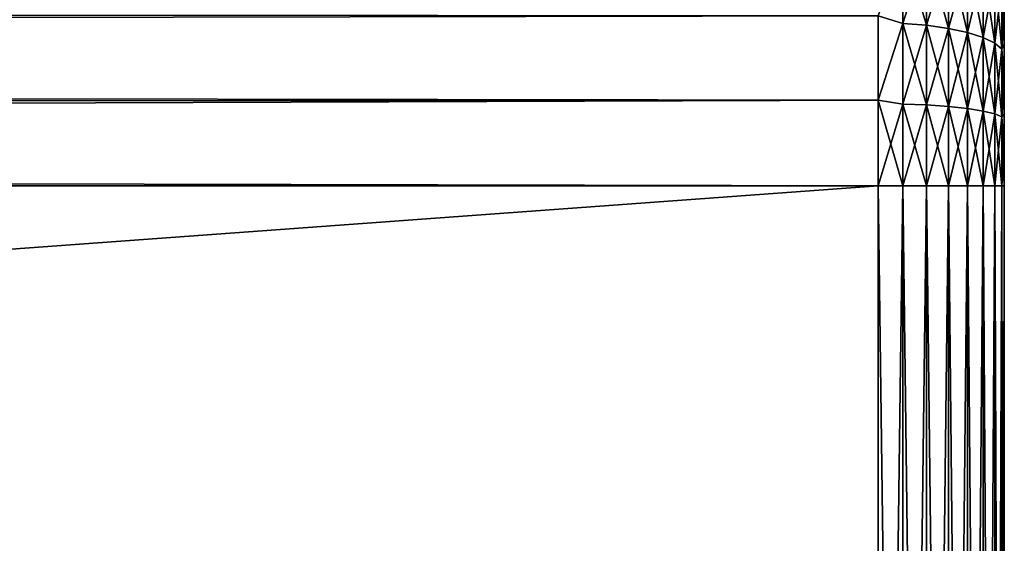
# Model space of a CAD drawing. Extents: x 0 to 500, y -78 to 1006.
# Tile 275 of 312: x 484.38 to 500, y 704.53 to 712.84. Entities that reach past the tile are written whole.
import ezdxf

# ---------------------------------------------------------------- set-up
doc = ezdxf.new("R2010")
doc.units = 0
doc.header["$LTSCALE"] = 65.185185
for name, color, linetype in [('133', 7, 'CONTINUOUS'), ('134', 7, 'CONTINUOUS'), ('135', 7, 'CONTINUOUS'), ('86', 7, 'CONTINUOUS'), ('96', 7, 'CONTINUOUS'), ('97', 7, 'CONTINUOUS'), ('98', 7, 'CONTINUOUS')]:
    doc.layers.add(name, color=color, linetype=linetype)

msp = doc.modelspace()

# ---------------------------------------------------------------- linework, layer by layer
at = {"layer": '133', "color": 7, "linetype": 'CONTINUOUS'}
for points in [[(498, 710.2, 10), (498, 680.2, 10), (498.39, 680.2, 9.962), (498, 710.2, 10)], [(498, 710.2, 10), (498.39, 680.2, 9.962), (498.39, 710.2, 9.962), (498, 710.2, 10)], [(498.39, 680.2, 9.962), (498.766, 680.2, 9.848), (498.39, 710.2, 9.962), (498.39, 680.2, 9.962)], [(498.39, 710.2, 9.962), (498.766, 680.2, 9.848), (498.766, 710.2, 9.848), (498.39, 710.2, 9.962)], [(498.766, 680.2, 9.848), (499.112, 680.2, 9.663), (498.766, 710.2, 9.848), (498.766, 680.2, 9.848)], [(498.766, 710.2, 9.848), (499.112, 680.2, 9.663), (499.112, 710.2, 9.663), (498.766, 710.2, 9.848)], [(499.112, 680.2, 9.663), (499.415, 680.2, 9.413), (499.112, 710.2, 9.663), (499.112, 680.2, 9.663)], [(499.112, 710.2, 9.663), (499.415, 680.2, 9.413), (499.415, 710.2, 9.413), (499.112, 710.2, 9.663)], [(499.415, 680.2, 9.413), (499.664, 680.2, 9.11), (499.415, 710.2, 9.413), (499.415, 680.2, 9.413)], [(499.415, 710.2, 9.413), (499.664, 680.2, 9.11), (499.664, 710.2, 9.11), (499.415, 710.2, 9.413)], [(499.664, 680.2, 9.11), (499.849, 680.2, 8.764), (499.664, 710.2, 9.11), (499.664, 680.2, 9.11)], [(499.664, 710.2, 9.11), (499.849, 680.2, 8.764), (499.849, 710.2, 8.764), (499.664, 710.2, 9.11)], [(499.849, 680.2, 8.764), (499.962, 680.2, 8.388), (499.849, 710.2, 8.764), (499.849, 680.2, 8.764)], [(499.849, 710.2, 8.764), (499.962, 680.2, 8.388), (499.962, 710.2, 8.388), (499.849, 710.2, 8.764)], [(500, 680.2, 8), (500, 710.2, 8), (499.962, 710.2, 8.388), (500, 680.2, 8)], [(499.962, 680.2, 8.388), (500, 680.2, 8), (499.962, 710.2, 8.388), (499.962, 680.2, 8.388)]]:
    msp.add_3dface(points, dxfattribs=at)
at = {"layer": '134', "color": 7, "linetype": 'CONTINUOUS'}
for points in [[(498, 712.898, -9.629), (498.39, 714.012, -9.203), (498.39, 712.778, -9.622), (498, 712.898, -9.629)], [(498, 712.898, 9.629), (498.39, 712.778, 9.622), (498.39, 714.012, 9.203), (498, 712.898, 9.629)], [(498.39, 712.778, 9.622), (498.766, 713.969, 9.098), (498.39, 714.012, 9.203), (498.39, 712.778, 9.622)], [(498.766, 713.969, -9.098), (498.766, 712.749, -9.512), (498.39, 714.012, -9.203), (498.766, 713.969, -9.098)], [(498.39, 714.012, -9.203), (498.766, 712.749, -9.512), (498.39, 712.778, -9.622), (498.39, 714.012, -9.203)], [(498.766, 712.749, 9.512), (498.766, 713.969, 9.098), (498.39, 712.778, 9.622), (498.766, 712.749, 9.512)], [(498.766, 712.749, 9.512), (499.112, 713.898, 8.927), (498.766, 713.969, 9.098), (498.766, 712.749, 9.512)], [(499.112, 713.898, -8.927), (499.112, 712.701, -9.333), (498.766, 713.969, -9.098), (499.112, 713.898, -8.927)], [(498.766, 713.969, -9.098), (499.112, 712.701, -9.333), (498.766, 712.749, -9.512), (498.766, 713.969, -9.098)], [(499.112, 712.701, 9.333), (499.112, 713.898, 8.927), (498.766, 712.749, 9.512), (499.112, 712.701, 9.333)], [(499.112, 712.701, 9.333), (499.415, 713.802, 8.697), (499.112, 713.898, 8.927), (499.112, 712.701, 9.333)], [(499.415, 713.802, -8.697), (499.415, 712.636, -9.093), (499.112, 713.898, -8.927), (499.415, 713.802, -8.697)], [(499.112, 713.898, -8.927), (499.415, 712.636, -9.093), (499.112, 712.701, -9.333), (499.112, 713.898, -8.927)], [(499.415, 712.636, 9.093), (499.415, 713.802, 8.697), (499.112, 712.701, 9.333), (499.415, 712.636, 9.093)], [(499.415, 712.636, 9.093), (499.664, 713.686, 8.416), (499.415, 713.802, 8.697), (499.415, 712.636, 9.093)], [(499.664, 713.686, -8.416), (499.664, 712.558, -8.799), (499.415, 713.802, -8.697), (499.664, 713.686, -8.416)], [(499.415, 713.802, -8.697), (499.664, 712.558, -8.799), (499.415, 712.636, -9.093), (499.415, 713.802, -8.697)], [(499.664, 712.558, 8.799), (499.664, 713.686, 8.416), (499.415, 712.636, 9.093), (499.664, 712.558, 8.799)], [(499.664, 712.558, 8.799), (499.849, 713.554, 8.096), (499.664, 713.686, 8.416), (499.664, 712.558, 8.799)], [(499.849, 713.554, -8.096), (499.849, 712.468, -8.465), (499.664, 713.686, -8.416), (499.849, 713.554, -8.096)], [(499.664, 713.686, -8.416), (499.849, 712.468, -8.465), (499.664, 712.558, -8.799), (499.664, 713.686, -8.416)], [(499.849, 712.468, 8.465), (499.849, 713.554, 8.096), (499.664, 712.558, 8.799), (499.849, 712.468, 8.465)], [(499.849, 712.468, 8.465), (499.962, 713.41, 7.749), (499.849, 713.554, 8.096), (499.849, 712.468, 8.465)], [(499.962, 713.41, -7.749), (499.962, 712.371, -8.102), (499.849, 713.554, -8.096), (499.962, 713.41, -7.749)], [(499.849, 713.554, -8.096), (499.962, 712.371, -8.102), (499.849, 712.468, -8.465), (499.849, 713.554, -8.096)], [(499.962, 712.371, 8.102), (499.962, 713.41, 7.749), (499.849, 712.468, 8.465), (499.962, 712.371, 8.102)], [(499.962, 712.371, 8.102), (500, 712.996, 7.496), (499.962, 713.41, 7.749), (499.962, 712.371, 8.102)], [(500, 712.996, -7.496), (500, 712.454, -7.676), (499.962, 713.41, -7.749), (500, 712.996, -7.496)], [(499.962, 713.41, -7.749), (500, 712.454, -7.676), (499.962, 712.371, -8.102), (499.962, 713.41, -7.749)], [(500, 712.454, 7.676), (500, 712.996, 7.496), (499.962, 712.371, 8.102), (500, 712.454, 7.676)], [(498, 711.562, -9.907), (498, 712.898, -9.629), (498.39, 712.778, -9.622), (498, 711.562, -9.907)], [(498, 712.898, 9.629), (498, 711.562, 9.907), (498.39, 712.778, 9.622), (498, 712.898, 9.629)], [(498, 711.562, -9.907), (498.39, 712.778, -9.622), (498.39, 711.5, -9.876), (498, 711.562, -9.907)], [(498, 711.562, 9.907), (498.39, 711.5, 9.876), (498.39, 712.778, 9.622), (498, 711.562, 9.907)], [(498.39, 711.5, 9.876), (498.766, 712.749, 9.512), (498.39, 712.778, 9.622), (498.39, 711.5, 9.876)], [(498.766, 712.749, -9.512), (498.766, 711.485, -9.763), (498.39, 712.778, -9.622), (498.766, 712.749, -9.512)], [(498.39, 712.778, -9.622), (498.766, 711.485, -9.763), (498.39, 711.5, -9.876), (498.39, 712.778, -9.622)], [(498.766, 711.485, 9.763), (498.766, 712.749, 9.512), (498.39, 711.5, 9.876), (498.766, 711.485, 9.763)], [(498.766, 711.485, 9.763), (499.112, 712.701, 9.333), (498.766, 712.749, 9.512), (498.766, 711.485, 9.763)], [(499.112, 712.701, -9.333), (499.112, 711.461, -9.58), (498.766, 712.749, -9.512), (499.112, 712.701, -9.333)], [(498.766, 712.749, -9.512), (499.112, 711.461, -9.58), (498.766, 711.485, -9.763), (498.766, 712.749, -9.512)], [(499.112, 711.461, 9.58), (499.112, 712.701, 9.333), (498.766, 711.485, 9.763), (499.112, 711.461, 9.58)], [(499.112, 711.461, 9.58), (499.415, 712.636, 9.093), (499.112, 712.701, 9.333), (499.112, 711.461, 9.58)], [(499.415, 712.636, -9.093), (499.415, 711.429, -9.333), (499.112, 712.701, -9.333), (499.415, 712.636, -9.093)], [(499.112, 712.701, -9.333), (499.415, 711.429, -9.333), (499.112, 711.461, -9.58), (499.112, 712.701, -9.333)], [(499.415, 711.429, 9.333), (499.415, 712.636, 9.093), (499.112, 711.461, 9.58), (499.415, 711.429, 9.333)], [(499.415, 711.429, 9.333), (499.664, 712.558, 8.799), (499.415, 712.636, 9.093), (499.415, 711.429, 9.333)], [(499.664, 712.558, -8.799), (499.664, 711.389, -9.032), (499.415, 712.636, -9.093), (499.664, 712.558, -8.799)], [(499.415, 712.636, -9.093), (499.664, 711.389, -9.032), (499.415, 711.429, -9.333), (499.415, 712.636, -9.093)], [(499.664, 711.389, 9.032), (499.664, 712.558, 8.799), (499.415, 711.429, 9.333), (499.664, 711.389, 9.032)], [(499.664, 711.389, 9.032), (499.849, 712.468, 8.465), (499.664, 712.558, 8.799), (499.664, 711.389, 9.032)], [(499.849, 712.468, -8.465), (499.849, 711.344, -8.689), (499.664, 712.558, -8.799), (499.849, 712.468, -8.465)], [(499.664, 712.558, -8.799), (499.849, 711.344, -8.689), (499.664, 711.389, -9.032), (499.664, 712.558, -8.799)], [(499.849, 711.344, 8.689), (499.849, 712.468, 8.465), (499.664, 711.389, 9.032), (499.849, 711.344, 8.689)], [(499.849, 711.344, 8.689), (499.962, 712.371, 8.102), (499.849, 712.468, 8.465), (499.849, 711.344, 8.689)], [(499.962, 712.371, -8.102), (499.962, 711.295, -8.316), (499.849, 712.468, -8.465), (499.962, 712.371, -8.102)], [(499.849, 712.468, -8.465), (499.962, 711.295, -8.316), (499.849, 711.344, -8.689), (499.849, 712.468, -8.465)], [(499.962, 711.295, 8.316), (499.962, 712.371, 8.102), (499.849, 711.344, 8.689), (499.962, 711.295, 8.316)], [(500, 711.9, 7.817), (500, 712.454, 7.676), (499.962, 712.371, 8.102), (500, 711.9, 7.817)], [(500, 712.454, -7.676), (500, 711.9, -7.817), (499.962, 712.371, -8.102), (500, 712.454, -7.676)], [(499.962, 711.295, 8.316), (500, 711.9, 7.817), (499.962, 712.371, 8.102), (499.962, 711.295, 8.316)], [(500, 711.9, -7.817), (500, 711.338, -7.919), (499.962, 712.371, -8.102), (500, 711.9, -7.817)], [(499.962, 712.371, -8.102), (500, 711.338, -7.919), (499.962, 711.295, -8.316), (499.962, 712.371, -8.102)], [(500, 711.338, 7.919), (500, 711.9, 7.817), (499.962, 711.295, 8.316), (500, 711.338, 7.919)], [(498, 710.2, -10), (498, 711.562, -9.907), (498.39, 710.2, -9.962), (498, 710.2, -10)], [(498, 711.562, -9.907), (498.39, 711.5, -9.876), (498.39, 710.2, -9.962), (498, 711.562, -9.907)], [(498, 711.562, 9.907), (498, 710.2, 10), (498.39, 711.5, 9.876), (498, 711.562, 9.907)], [(498, 710.2, 10), (498.39, 710.2, 9.962), (498.39, 711.5, 9.876), (498, 710.2, 10)], [(498.39, 710.2, 9.962), (498.766, 711.485, 9.763), (498.39, 711.5, 9.876), (498.39, 710.2, 9.962)], [(498.766, 711.485, -9.763), (498.766, 710.2, -9.848), (498.39, 711.5, -9.876), (498.766, 711.485, -9.763)], [(498.39, 711.5, -9.876), (498.766, 710.2, -9.848), (498.39, 710.2, -9.962), (498.39, 711.5, -9.876)], [(498.39, 710.2, 9.962), (498.766, 710.2, 9.848), (498.766, 711.485, 9.763), (498.39, 710.2, 9.962)], [(498.766, 710.2, 9.848), (499.112, 711.461, 9.58), (498.766, 711.485, 9.763), (498.766, 710.2, 9.848)], [(499.112, 711.461, -9.58), (499.112, 710.2, -9.663), (498.766, 711.485, -9.763), (499.112, 711.461, -9.58)], [(498.766, 711.485, -9.763), (499.112, 710.2, -9.663), (498.766, 710.2, -9.848), (498.766, 711.485, -9.763)], [(498.766, 710.2, 9.848), (499.112, 710.2, 9.663), (499.112, 711.461, 9.58), (498.766, 710.2, 9.848)], [(499.112, 710.2, 9.663), (499.415, 711.429, 9.333), (499.112, 711.461, 9.58), (499.112, 710.2, 9.663)], [(499.415, 711.429, -9.333), (499.415, 710.2, -9.413), (499.112, 711.461, -9.58), (499.415, 711.429, -9.333)], [(499.112, 711.461, -9.58), (499.415, 710.2, -9.413), (499.112, 710.2, -9.663), (499.112, 711.461, -9.58)], [(499.112, 710.2, 9.663), (499.415, 710.2, 9.413), (499.415, 711.429, 9.333), (499.112, 710.2, 9.663)], [(499.415, 710.2, 9.413), (499.664, 711.389, 9.032), (499.415, 711.429, 9.333), (499.415, 710.2, 9.413)], [(499.664, 711.389, -9.032), (499.664, 710.2, -9.11), (499.415, 711.429, -9.333), (499.664, 711.389, -9.032)], [(499.415, 711.429, -9.333), (499.664, 710.2, -9.11), (499.415, 710.2, -9.413), (499.415, 711.429, -9.333)], [(499.415, 710.2, 9.413), (499.664, 710.2, 9.11), (499.664, 711.389, 9.032), (499.415, 710.2, 9.413)], [(499.664, 710.2, 9.11), (499.849, 711.344, 8.689), (499.664, 711.389, 9.032), (499.664, 710.2, 9.11)], [(499.849, 711.344, -8.689), (499.849, 710.2, -8.764), (499.664, 711.389, -9.032), (499.849, 711.344, -8.689)], [(499.664, 711.389, -9.032), (499.849, 710.2, -8.764), (499.664, 710.2, -9.11), (499.664, 711.389, -9.032)], [(499.664, 710.2, 9.11), (499.849, 710.2, 8.764), (499.849, 711.344, 8.689), (499.664, 710.2, 9.11)], [(499.849, 710.2, 8.764), (499.962, 711.295, 8.316), (499.849, 711.344, 8.689), (499.849, 710.2, 8.764)], [(499.962, 711.295, -8.316), (499.962, 710.2, -8.388), (499.849, 711.344, -8.689), (499.962, 711.295, -8.316)], [(499.849, 711.344, -8.689), (499.962, 710.2, -8.388), (499.849, 710.2, -8.764), (499.849, 711.344, -8.689)], [(499.849, 710.2, 8.764), (499.962, 710.2, 8.388), (499.962, 711.295, 8.316), (499.849, 710.2, 8.764)], [(500, 710.771, 7.98), (500, 711.338, 7.919), (499.962, 711.295, 8.316), (500, 710.771, 7.98)], [(500, 711.338, -7.919), (500, 710.771, -7.98), (499.962, 711.295, -8.316), (500, 711.338, -7.919)], [(499.962, 710.2, 8.388), (500, 710.771, 7.98), (499.962, 711.295, 8.316), (499.962, 710.2, 8.388)], [(500, 710.771, -7.98), (500, 710.2, -8), (499.962, 711.295, -8.316), (500, 710.771, -7.98)], [(499.962, 711.295, -8.316), (500, 710.2, -8), (499.962, 710.2, -8.388), (499.962, 711.295, -8.316)], [(500, 710.2, 8), (500, 710.771, 7.98), (499.962, 710.2, 8.388), (500, 710.2, 8)]]:
    msp.add_3dface(points, dxfattribs=at)
at = {"layer": '135', "color": 7, "linetype": 'CONTINUOUS'}
for points in [[(498, 680.2, -10), (498, 710.2, -10), (498.39, 710.2, -9.962), (498, 680.2, -10)], [(498.39, 680.2, -9.962), (498, 680.2, -10), (498.39, 710.2, -9.962), (498.39, 680.2, -9.962)], [(498.766, 680.2, -9.848), (498.39, 680.2, -9.962), (498.766, 710.2, -9.848), (498.766, 680.2, -9.848)], [(498.766, 710.2, -9.848), (498.39, 680.2, -9.962), (498.39, 710.2, -9.962), (498.766, 710.2, -9.848)], [(499.112, 680.2, -9.663), (498.766, 680.2, -9.848), (499.112, 710.2, -9.663), (499.112, 680.2, -9.663)], [(499.112, 710.2, -9.663), (498.766, 680.2, -9.848), (498.766, 710.2, -9.848), (499.112, 710.2, -9.663)], [(499.415, 680.2, -9.413), (499.112, 680.2, -9.663), (499.415, 710.2, -9.413), (499.415, 680.2, -9.413)], [(499.415, 710.2, -9.413), (499.112, 680.2, -9.663), (499.112, 710.2, -9.663), (499.415, 710.2, -9.413)], [(499.664, 680.2, -9.11), (499.415, 680.2, -9.413), (499.664, 710.2, -9.11), (499.664, 680.2, -9.11)], [(499.664, 710.2, -9.11), (499.415, 680.2, -9.413), (499.415, 710.2, -9.413), (499.664, 710.2, -9.11)], [(499.849, 680.2, -8.764), (499.664, 680.2, -9.11), (499.849, 710.2, -8.764), (499.849, 680.2, -8.764)], [(499.849, 710.2, -8.764), (499.664, 680.2, -9.11), (499.664, 710.2, -9.11), (499.849, 710.2, -8.764)], [(499.962, 680.2, -8.388), (499.849, 680.2, -8.764), (499.962, 710.2, -8.388), (499.962, 680.2, -8.388)], [(499.962, 710.2, -8.388), (499.849, 680.2, -8.764), (499.849, 710.2, -8.764), (499.962, 710.2, -8.388)], [(500, 710.2, -8), (500, 680.2, -8), (499.962, 680.2, -8.388), (500, 710.2, -8)], [(500, 710.2, -8), (499.962, 680.2, -8.388), (499.962, 710.2, -8.388), (500, 710.2, -8)]]:
    msp.add_3dface(points, dxfattribs=at)
at = {"layer": '86', "color": 7, "linetype": 'CONTINUOUS'}
for points in [[(500, 712.996, 7.496), (500, 712.454, 7.676), (500, 712.996, -7.496), (500, 712.996, 7.496)], [(500, 712.996, -7.496), (500, 712.454, 7.676), (500, 712.454, -7.676), (500, 712.996, -7.496)], [(500, 712.454, 7.676), (500, 711.9, 7.817), (500, 712.454, -7.676), (500, 712.454, 7.676)], [(500, 712.454, -7.676), (500, 711.9, 7.817), (500, 711.9, -7.817), (500, 712.454, -7.676)], [(500, 711.9, 7.817), (500, 711.338, 7.919), (500, 711.9, -7.817), (500, 711.9, 7.817)], [(500, 711.9, -7.817), (500, 711.338, 7.919), (500, 711.338, -7.919), (500, 711.9, -7.817)], [(500, 711.338, 7.919), (500, 710.771, 7.98), (500, 711.338, -7.919), (500, 711.338, 7.919)], [(500, 711.338, -7.919), (500, 710.771, 7.98), (500, 710.771, -7.98), (500, 711.338, -7.919)], [(500, 710.771, 7.98), (500, 710.2, 8), (500, 710.771, -7.98), (500, 710.771, 7.98)], [(500, 710.771, -7.98), (500, 710.2, 8), (500, 710.2, -8), (500, 710.771, -7.98)], [(500, 680.2, 8), (500, 680.2, -8), (500, 710.2, -8), (500, 680.2, 8)], [(500, 710.2, 8), (500, 680.2, 8), (500, 710.2, -8), (500, 710.2, 8)]]:
    msp.add_3dface(points, dxfattribs=at)
at = {"layer": '96', "color": 7, "linetype": 'CONTINUOUS'}
for points in [[(86.18, 680.2, -10), (86.18, 710.2, -10), (498, 710.2, -10), (86.18, 680.2, -10)], [(498, 680.2, -10), (86.18, 680.2, -10), (498, 710.2, -10), (498, 680.2, -10)]]:
    msp.add_3dface(points, dxfattribs=at)
at = {"layer": '97', "color": 7, "linetype": 'CONTINUOUS'}
for points in [[(86.351, 712.163, -9.805), (86.57, 713.178, -9.546), (498, 712.898, -9.629), (86.351, 712.163, -9.805)], [(86.57, 713.178, 9.546), (86.351, 712.163, 9.805), (498, 712.898, 9.629), (86.57, 713.178, 9.546)], [(498, 711.562, -9.907), (86.351, 712.163, -9.805), (498, 712.898, -9.629), (498, 711.562, -9.907)], [(498, 712.898, 9.629), (86.351, 712.163, 9.805), (498, 711.562, 9.907), (498, 712.898, 9.629)], [(86.223, 711.174, -9.952), (86.351, 712.163, -9.805), (498, 711.562, -9.907), (86.223, 711.174, -9.952)], [(86.351, 712.163, 9.805), (86.223, 711.174, 9.952), (498, 711.562, 9.907), (86.351, 712.163, 9.805)], [(86.223, 711.174, 9.952), (86.18, 710.2, 10), (498, 711.562, 9.907), (86.223, 711.174, 9.952)], [(498, 711.562, 9.907), (86.18, 710.2, 10), (498, 710.2, 10), (498, 711.562, 9.907)], [(498, 710.2, -10), (86.223, 711.174, -9.952), (498, 711.562, -9.907), (498, 710.2, -10)], [(86.18, 710.2, -10), (86.223, 711.174, -9.952), (498, 710.2, -10), (86.18, 710.2, -10)]]:
    msp.add_3dface(points, dxfattribs=at)
at = {"layer": '98', "color": 7, "linetype": 'CONTINUOUS'}
for points in [[(86.18, 710.2, 10), (86.18, 680.2, 10), (498, 680.2, 10), (86.18, 710.2, 10)], [(86.18, 710.2, 10), (498, 680.2, 10), (498, 710.2, 10), (86.18, 710.2, 10)]]:
    msp.add_3dface(points, dxfattribs=at)

doc.saveas('drawing.dxf')
